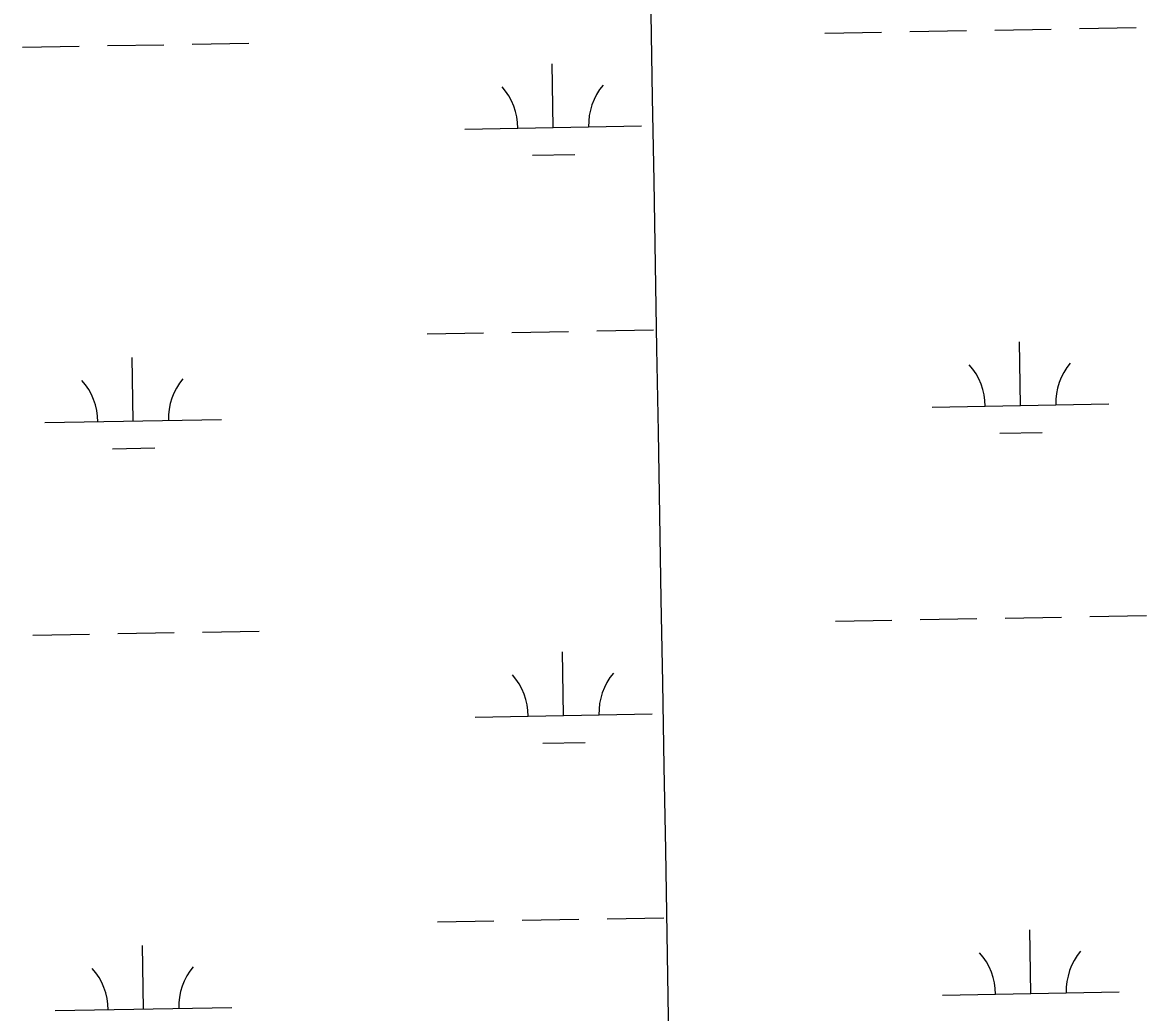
# Model space of a CAD drawing. Extents: x 3903937 to 3942190, y 260677 to 286651.
# Drawn here: x 3918436 to 3919071, y 268241 to 268801 of the extents above; entities that cross this region are included whole.
import ezdxf

# ---------------------------------------------------------------- set-up
doc = ezdxf.new("R2010")
doc.units = 0
doc.layers.add('V-GRID-MAJR', color=7, linetype='Continuous')
doc.layers.add('V-WETL-SWMP', color=7, linetype='Continuous')

msp = doc.modelspace()

# ---------------------------------------------------------------- linework, layer by layer
at = {"layer": 'V-GRID-MAJR'}
msp.add_spline([(3918836.554, 266203.342), (3918730.829, 272260.192), (3918625.049, 278320.127), (3918519.27, 284380.053), (3918519.216, 284383.145)], degree=3, dxfattribs=at)
at = {"layer": 'V-WETL-SWMP'}
for p, q in [((3919033.45079527, 268797.5260147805), (3919065.4458386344, 268798.08918294)), ((3918889.473100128, 268794.99175806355), (3918921.4681434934, 268795.55492622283)), ((3918937.4656651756, 268795.8365103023), (3918969.4607085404, 268796.3996784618)), ((3918985.4582302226, 268796.68126254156), (3919017.4532735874, 268797.244430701)), ((3918435.6354081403, 268787.00342891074), (3918467.630451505, 268787.5665970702)), ((3918483.6279731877, 268787.84818115), (3918515.623016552, 268788.41134930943)), ((3918531.6205382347, 268788.6929333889), (3918563.6155815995, 268789.25610154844)), ((3918735.798055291, 268741.53695155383), (3918735.1644904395, 268777.53137591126)), ((3918685.8058000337, 268740.6570013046), (3918785.790310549, 268742.41690180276)), ((3918724.071484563, 268725.8971534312), (3918748.0677670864, 268726.319529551)), ((3918712.425481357, 268625.6756740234), (3918744.420524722, 268626.2388421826)), ((3918760.418046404, 268626.52042626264), (3918792.413089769, 268627.0835944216)), ((3918664.4329163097, 268624.83092178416), (3918696.427959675, 268625.3940899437)), ((3919000.0421733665, 268584.30103403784), (3918999.408608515, 268620.2954583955)), ((3918498.211916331, 268575.46795264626), (3918497.5783514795, 268611.4623770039)), ((3918950.049918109, 268583.42108378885), (3919050.0344286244, 268585.18098428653)), ((3918448.2196610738, 268574.58800239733), (3918548.204171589, 268576.34790289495)), ((3918988.3156026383, 268568.6612359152), (3919012.311885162, 268569.083612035)), ((3918486.485345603, 268559.8281545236), (3918510.481628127, 268560.25053064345)), ((3918895.32785532, 268462.3682824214), (3918927.322898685, 268462.9314505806)), ((3918943.320420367, 268463.2130346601), (3918975.3154637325, 268463.7762028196)), ((3918991.3129854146, 268464.0577868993), (3919023.308028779, 268464.62095505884)), ((3919039.3055504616, 268464.90253913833), (3919071.3005938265, 268465.4657072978)), ((3918441.490163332, 268454.3799532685), (3918473.485206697, 268454.943121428)), ((3918489.4827283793, 268455.22470550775), (3918521.4777717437, 268455.78787366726)), ((3918537.475293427, 268456.06945774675), (3918569.470336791, 268456.63262590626)), ((3918741.6528104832, 268408.9134759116), (3918741.0192456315, 268444.907900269)), ((3918691.6605552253, 268408.03352566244), (3918791.6450657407, 268409.7934261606)), ((3918729.9262397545, 268393.27367778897), (3918753.9225222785, 268393.69605390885)), ((3918670.2876715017, 268292.20744614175), (3918702.2827148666, 268292.7706143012)), ((3918718.280236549, 268293.05219838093), (3918750.275279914, 268293.6153665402)), ((3918766.2728015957, 268293.89695062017), (3918798.2678449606, 268294.4601187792)), ((3919005.8969285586, 268251.6775583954), (3919005.263363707, 268287.67198275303)), ((3918504.0666715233, 268242.8444770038), (3918503.4331066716, 268278.83890136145)), ((3918955.9046733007, 268250.79760814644), (3919055.889183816, 268252.5575086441)), ((3918454.0744162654, 268241.96452675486), (3918554.0589267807, 268243.72442725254))]:
    msp.add_line(p, q, dxfattribs=at)
for centre, radius, start, end in [((3918680.5553199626, 268741.03946049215), 35.24628790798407, 0.23658071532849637, 41.78023904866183), ((3918791.0240784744, 268742.98390190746), 35.246287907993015, 140.23657773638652, 181.78023606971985), ((3918944.7994380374, 268583.8035429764), 35.24628790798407, 0.23658071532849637, 41.78023904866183), ((3919055.26819655, 268585.74798439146), 35.246287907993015, 140.23657773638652, 181.78023606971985), ((3918442.969181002, 268574.9704615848), 35.24628790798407, 0.23658071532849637, 41.78023904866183), ((3918553.437939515, 268576.9149029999), 35.246287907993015, 140.23657773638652, 181.78023606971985), ((3918686.410075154, 268408.4159848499), 35.24628790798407, 0.23658071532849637, 41.78023904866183), ((3918796.8788336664, 268410.3604262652), 35.246287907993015, 140.23657773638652, 181.78023606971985), ((3918950.6541932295, 268251.1800673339), 35.24628790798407, 0.23658071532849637, 41.78023904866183), ((3919061.122951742, 268253.124508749), 35.246287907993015, 140.23657773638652, 181.78023606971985), ((3918448.823936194, 268242.3469859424), 35.24628790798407, 0.23658071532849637, 41.78023904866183), ((3918559.2926947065, 268244.2914273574), 35.246287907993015, 140.23657773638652, 181.78023606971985)]:
    msp.add_arc(centre, radius, start, end, dxfattribs=at)

doc.saveas('drawing.dxf')
